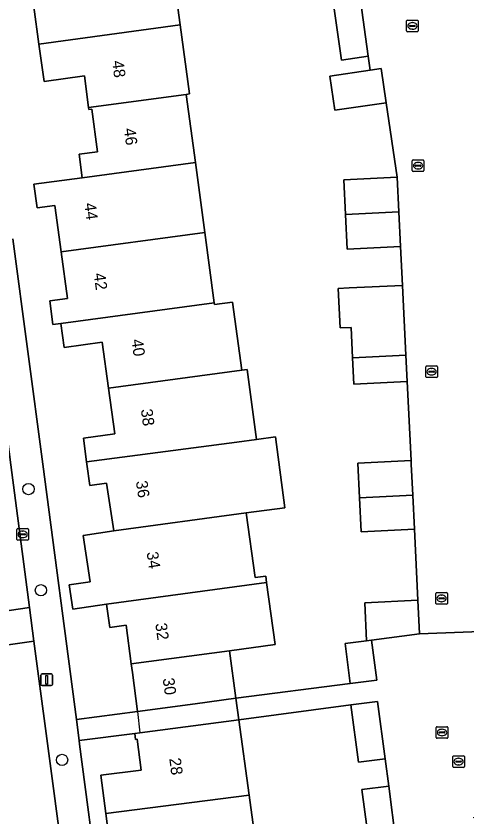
# Model space of a CAD drawing. Extents: x 161084 to 161928, y 385354 to 386522.
# Drawn here: x 161252.7 to 161291.6, y 385969.5 to 386038.7 of the extents above; entities that cross this region are included whole.
import ezdxf

# ---------------------------------------------------------------- set-up
doc = ezdxf.new("R2010")
doc.units = 0
for name, color, linetype in [('IMGEO_Boom', 7, 'Continuous'), ('IMGEO_Erf', 7, 'Continuous'), ('IMGEO_Kolk', 7, 'Continuous'), ('IMGEO_Lichtmast', 7, 'Continuous'), ('IMGEO_Muur', 7, 'Continuous'), ('IMGEO_Pand', 7, 'Continuous'), ('IMGEO_Pand_nummerreeks', 7, 'Continuous'), ('IMGEO_Pand_overbouw', 7, 'Continuous'), ('IMGEO_Rijbaan_lokaal_open', 7, 'Continuous'), ('IMGEO_Rioolput', 7, 'Continuous'), ('IMGEO_Voetpad_open', 7, 'Continuous')]:
    doc.layers.add(name, color=color, linetype=linetype)

msp = doc.modelspace()

# ---------------------------------------------------------------- linework, layer by layer
at = {"layer": 'IMGEO_Boom'}
for centre in [(161253.777, 385997.843), (161254.852, 385989.111), (161256.67, 385974.469)]:
    msp.add_circle(centre, 0.489, dxfattribs=at)
at = {"layer": 'IMGEO_Erf'}
for points in [[(161266.064, 386043.842), (161266.868, 386037.893), (161267.673, 386031.937), (161267.38, 386031.898), (161268.174, 386026.027), (161268.991, 386019.985), (161269.81, 386013.922), (161269.831, 386013.768), (161271.391, 386013.979), (161272.183, 386008.115), (161272.643, 386008.177), (161273.462, 386002.121), (161275.081, 386002.34), (161275.906, 385996.237), (161272.568, 385995.786), (161273.322, 385990.213), (161274.249, 385990.338), (161274.324, 385989.785), (161275.048, 385984.434), (161271.108, 385983.9), (161271.663, 385979.794), (161281.543, 385981.053), (161281.089, 385984.51), (161282.94, 385984.753), (161282.784, 385988.039), (161287.377, 385988.266), (161287.075, 385994.375), (161282.482, 385994.148), (161282.336, 385997.098), (161282.188, 386000.093), (161286.781, 386000.32), (161286.445, 386007.118), (161281.852, 386006.891), (161281.739, 386009.179), (161281.609, 386011.795), (161280.666, 386011.748), (161280.498, 386015.15), (161281.442, 386015.197), (161286.035, 386015.424), (161285.869, 386018.78), (161281.276, 386018.553), (161281.129, 386021.54), (161280.982, 386024.524), (161285.575, 386024.751), (161284.638, 386031.186), (161280.22, 386030.543), (161279.792, 386033.482), (161283.25, 386033.985), (161283.083, 386035.197), (161280.787, 386034.862), (161280.085, 386039.681)], [(161252.413, 386019.447), (161255.001, 386000), (161257.909, 385977.952), (161263.197, 385978.649), (161262.74, 385982.028), (161262.642, 385982.755), (161262.191, 385986.089), (161260.801, 385985.9), (161260.496, 385987.915), (161257.604, 385987.478), (161257.287, 385989.573), (161259.093, 385989.847), (161258.488, 385993.837), (161261.132, 385994.24), (161260.509, 385998.348), (161259.065, 385998.152), (161258.815, 386000), (161258.789, 386000.192), (161258.513, 386002.235), (161261.214, 386002.6), (161260.679, 386006.56), (161260.144, 386010.521), (161256.844, 386010.074), (161256.566, 386012.13), (161255.888, 386012.038), (161255.611, 386014.089), (161257.147, 386014.296), (161256.605, 386018.31), (161256.063, 386022.323), (161254.526, 386022.115), (161254.251, 386024.146), (161258.422, 386024.709), (161258.148, 386026.74), (161259.729, 386026.954), (161259.233, 386030.627), (161258.989, 386030.595), (161258.967, 386030.76), (161258.598, 386033.492), (161255.118, 386033.021), (161254.682, 386036.245), (161254.246, 386039.47)], [(161283.195, 385966.99), (161282.553, 385971.915), (161284.854, 385972.215), (161284.546, 385974.574), (161282.246, 385974.274), (161281.602, 385979.213), (161271.939, 385977.935), (161272.817, 385971.433), (161273.644, 385965.316)], [(161260.824, 385966.915), (161260.448, 385969.859), (161260.029, 385973.145), (161263.502, 385973.588), (161263.162, 385976.251), (161263.024, 385976.233), (161262.957, 385976.739), (161258.145, 385976.159), (161258.189, 385975.824), (161263.263, 385937.353)]]:
    msp.add_lwpolyline(points, dxfattribs=at)
at = {"layer": 'IMGEO_Kolk'}
for p, q in [((161286.402, 386037.389), (161286.402, 386038.241)), ((161286.477, 386038.315), (161287.329, 386038.315)), ((161286.661, 386037.809), (161286.661, 386037.821)), ((161286.704, 386037.858), (161287.102, 386037.858)), ((161286.89, 386038.095), (161286.915, 386038.095)), ((161287.145, 386037.821), (161287.145, 386037.809)), ((161287.403, 386038.241), (161287.403, 386037.389)), ((161287.329, 386037.315), (161286.477, 386037.315)), ((161287.099, 386037.772), (161286.701, 386037.772)), ((161286.913, 386037.535), (161286.888, 386037.535)), ((161286.89, 386025.327), (161286.89, 386026.179)), ((161286.965, 386026.253), (161287.817, 386026.253)), ((161287.891, 386026.179), (161287.891, 386025.327)), ((161287.149, 386025.747), (161287.149, 386025.759)), ((161287.587, 386025.71), (161287.189, 386025.71)), ((161287.192, 386025.796), (161287.59, 386025.796)), ((161287.401, 386025.473), (161287.376, 386025.473)), ((161287.378, 386026.033), (161287.403, 386026.033)), ((161287.633, 386025.759), (161287.633, 386025.747)), ((161287.817, 386025.253), (161286.965, 386025.253)), ((161288.056, 386007.542), (161288.056, 386008.394)), ((161288.131, 386008.468), (161288.983, 386008.468)), ((161288.544, 386008.248), (161288.569, 386008.248)), ((161289.057, 386008.394), (161289.057, 386007.542)), ((161288.983, 386007.468), (161288.131, 386007.468)), ((161288.315, 386007.962), (161288.315, 386007.974)), ((161288.753, 386007.925), (161288.355, 386007.925)), ((161288.358, 386008.011), (161288.756, 386008.011)), ((161288.567, 386007.688), (161288.542, 386007.688)), ((161288.799, 386007.974), (161288.799, 386007.962)), ((161252.773, 385993.505), (161252.773, 385994.357)), ((161252.848, 385994.431), (161253.7, 385994.431)), ((161253.774, 385994.357), (161253.774, 385993.505)), ((161253.032, 385993.925), (161253.032, 385993.937)), ((161253.47, 385993.888), (161253.072, 385993.888)), ((161253.075, 385993.974), (161253.473, 385993.974)), ((161253.284, 385993.651), (161253.259, 385993.651)), ((161253.261, 385994.211), (161253.286, 385994.211)), ((161253.516, 385993.937), (161253.516, 385993.925)), ((161253.7, 385993.431), (161252.848, 385993.431)), ((161288.918, 385987.982), (161288.918, 385988.834)), ((161288.993, 385988.908), (161289.845, 385988.908)), ((161289.919, 385988.834), (161289.919, 385987.982)), ((161289.177, 385988.402), (161289.177, 385988.414)), ((161289.615, 385988.365), (161289.217, 385988.365)), ((161289.22, 385988.451), (161289.618, 385988.451)), ((161289.429, 385988.128), (161289.404, 385988.128)), ((161289.406, 385988.688), (161289.431, 385988.688)), ((161289.661, 385988.414), (161289.661, 385988.402)), ((161289.845, 385987.908), (161288.993, 385987.908)), ((161288.957, 385976.414), (161288.957, 385977.266)), ((161289.032, 385977.34), (161289.884, 385977.34)), ((161289.445, 385977.12), (161289.47, 385977.12)), ((161289.958, 385977.266), (161289.958, 385976.414)), ((161289.884, 385976.34), (161289.032, 385976.34)), ((161289.216, 385976.834), (161289.216, 385976.846)), ((161289.654, 385976.797), (161289.256, 385976.797)), ((161289.259, 385976.883), (161289.657, 385976.883)), ((161289.468, 385976.56), (161289.443, 385976.56)), ((161289.7, 385976.846), (161289.7, 385976.834))]:
    msp.add_line(p, q, dxfattribs=at)
for points in [[(161286.402, 386037.389), (161286.402, 386038.241)], [(161286.477, 386038.315), (161287.329, 386038.315)], [(161287.403, 386038.241), (161287.403, 386037.389)], [(161287.329, 386037.315), (161286.477, 386037.315)], [(161286.89, 386025.327), (161286.89, 386026.179)], [(161286.965, 386026.253), (161287.817, 386026.253)], [(161287.891, 386026.179), (161287.891, 386025.327)], [(161287.817, 386025.253), (161286.965, 386025.253)], [(161288.056, 386007.542), (161288.056, 386008.394)], [(161288.131, 386008.468), (161288.983, 386008.468)], [(161289.057, 386008.394), (161289.057, 386007.542)], [(161288.983, 386007.468), (161288.131, 386007.468)], [(161252.773, 385993.505), (161252.773, 385994.357)], [(161252.848, 385994.431), (161253.7, 385994.431)], [(161253.774, 385994.357), (161253.774, 385993.505)], [(161253.7, 385993.431), (161252.848, 385993.431)], [(161288.918, 385987.982), (161288.918, 385988.834)], [(161288.993, 385988.908), (161289.845, 385988.908)], [(161289.919, 385988.834), (161289.919, 385987.982)], [(161289.845, 385987.908), (161288.993, 385987.908)], [(161288.957, 385976.414), (161288.957, 385977.266)], [(161289.032, 385977.34), (161289.884, 385977.34)], [(161289.958, 385977.266), (161289.958, 385976.414)], [(161289.884, 385976.34), (161289.032, 385976.34)]]:
    msp.add_lwpolyline(points, dxfattribs=at)
for centre, radius, start, end in [((161286.479, 386038.239), 0.0765, 91.55205, 178.44795), ((161286.479, 386038.239), 0.0765, 91.55205, 178.44795), ((161286.701, 386037.818), 0.0403, 85.87752, 175.75265), ((161286.698, 386037.808), 0.0366, 178.93798, 274.71019), ((161287.102, 386037.815), 0.043, 264.86636, 352.45326), ((161287.106, 386037.82), 0.0386, 1.73085, 96.63898), ((161287.327, 386038.239), 0.0765, 1.55205, 88.44795), ((161287.327, 386038.239), 0.0765, 1.55205, 88.44795), ((161286.479, 386037.391), 0.0765, 181.55205, 268.44795), ((161286.479, 386037.391), 0.0765, 181.55205, 268.44795), ((161287.327, 386037.391), 0.0765, 271.55205, 358.44795), ((161287.327, 386037.391), 0.0765, 271.55205, 358.44795), ((161286.967, 386026.177), 0.0765, 91.55205, 178.44795), ((161286.967, 386026.177), 0.0765, 91.55205, 178.44795), ((161287.815, 386026.177), 0.0765, 1.55205, 88.44795), ((161287.815, 386026.177), 0.0765, 1.55205, 88.44795), ((161287.189, 386025.756), 0.0403, 85.87752, 175.75265), ((161287.186, 386025.746), 0.0366, 178.93798, 274.71019), ((161287.59, 386025.753), 0.043, 264.86636, 352.45326), ((161287.594, 386025.758), 0.0386, 1.73085, 96.63898), ((161286.967, 386025.329), 0.0765, 181.55205, 268.44795), ((161286.967, 386025.329), 0.0765, 181.55205, 268.44795), ((161287.815, 386025.329), 0.0765, 271.55205, 358.44795), ((161287.815, 386025.329), 0.0765, 271.55205, 358.44795), ((161288.133, 386008.392), 0.0765, 91.55205, 178.44795), ((161288.133, 386008.392), 0.0765, 91.55205, 178.44795), ((161288.981, 386008.392), 0.0765, 1.55205, 88.44795), ((161288.981, 386008.392), 0.0765, 1.55205, 88.44795), ((161288.133, 386007.544), 0.0765, 181.55205, 268.44795), ((161288.133, 386007.544), 0.0765, 181.55205, 268.44795), ((161288.355, 386007.971), 0.0403, 85.87752, 175.75265), ((161288.352, 386007.961), 0.0366, 178.93798, 274.71019), ((161288.756, 386007.968), 0.043, 264.86636, 352.45326), ((161288.76, 386007.973), 0.0386, 1.73085, 96.63898), ((161288.981, 386007.544), 0.0765, 271.55205, 358.44795), ((161288.981, 386007.544), 0.0765, 271.55205, 358.44795), ((161252.85, 385994.355), 0.0765, 91.55205, 178.44795), ((161252.85, 385994.355), 0.0765, 91.55205, 178.44795), ((161253.698, 385994.355), 0.0765, 1.55205, 88.44795), ((161253.698, 385994.355), 0.0765, 1.55205, 88.44795), ((161253.072, 385993.934), 0.0403, 85.87752, 175.75265), ((161253.069, 385993.924), 0.0366, 178.93798, 274.71019), ((161253.473, 385993.931), 0.043, 264.86636, 352.45326), ((161253.477, 385993.936), 0.0386, 1.73085, 96.63898), ((161252.85, 385993.507), 0.0765, 181.55205, 268.44795), ((161252.85, 385993.507), 0.0765, 181.55205, 268.44795), ((161253.698, 385993.507), 0.0765, 271.55205, 358.44795), ((161253.698, 385993.507), 0.0765, 271.55205, 358.44795), ((161288.995, 385988.832), 0.0765, 91.55205, 178.44795), ((161288.995, 385988.832), 0.0765, 91.55205, 178.44795), ((161289.843, 385988.832), 0.0765, 1.55205, 88.44795), ((161289.843, 385988.832), 0.0765, 1.55205, 88.44795), ((161289.217, 385988.411), 0.0403, 85.87752, 175.75265), ((161289.214, 385988.401), 0.0366, 178.93798, 274.71019), ((161289.618, 385988.408), 0.043, 264.86636, 352.45326), ((161289.622, 385988.413), 0.0386, 1.73085, 96.63898), ((161288.995, 385987.984), 0.0765, 181.55205, 268.44795), ((161288.995, 385987.984), 0.0765, 181.55205, 268.44795), ((161289.843, 385987.984), 0.0765, 271.55205, 358.44795), ((161289.843, 385987.984), 0.0765, 271.55205, 358.44795), ((161289.034, 385977.264), 0.0765, 91.55205, 178.44795), ((161289.034, 385977.264), 0.0765, 91.55205, 178.44795), ((161289.882, 385977.264), 0.0765, 1.55205, 88.44795), ((161289.882, 385977.264), 0.0765, 1.55205, 88.44795), ((161289.034, 385976.416), 0.0765, 181.55205, 268.44795), ((161289.034, 385976.416), 0.0765, 181.55205, 268.44795), ((161289.256, 385976.843), 0.0403, 85.87752, 175.75265), ((161289.253, 385976.833), 0.0366, 178.93798, 274.71019), ((161289.657, 385976.84), 0.043, 264.86636, 352.45326), ((161289.661, 385976.845), 0.0386, 1.73085, 96.63898), ((161289.882, 385976.416), 0.0765, 271.55205, 358.44795), ((161289.882, 385976.416), 0.0765, 271.55205, 358.44795)]:
    msp.add_arc(centre, radius, start, end, dxfattribs=at)
for centre, major_axis, ratio, start_param, end_param in [((161286.889, 386037.815), (-0.387, 0.002), 0.722429, 4.712389, 7.853982), ((161286.914, 386037.815), (-0.39, 0.002), 0.717154, 1.570796, 4.712389), ((161287.377, 386025.753), (-0.387, 0.002), 0.722429, 4.712389, 7.853982), ((161287.402, 386025.753), (-0.39, 0.002), 0.717154, 1.570796, 4.712389), ((161288.543, 386007.968), (-0.387, 0.002), 0.722429, 4.712389, 7.853982), ((161288.568, 386007.968), (-0.39, 0.002), 0.717154, 1.570796, 4.712389), ((161253.26, 385993.931), (-0.387, 0.002), 0.722429, 4.712389, 7.853982), ((161253.285, 385993.931), (-0.39, 0.002), 0.717154, 1.570796, 4.712389), ((161289.405, 385988.408), (-0.387, 0.002), 0.722429, 4.712389, 7.853982), ((161289.43, 385988.408), (-0.39, 0.002), 0.717154, 1.570796, 4.712389), ((161289.444, 385976.84), (-0.387, 0.002), 0.722429, 4.712389, 7.853982), ((161289.469, 385976.84), (-0.39, 0.002), 0.717154, 1.570796, 4.712389)]:
    msp.add_ellipse(centre, major_axis=major_axis, ratio=ratio, start_param=start_param, end_param=end_param, dxfattribs=at)
at = {"layer": 'IMGEO_Lichtmast'}
for p, q in [((161254.953, 385981.887), (161255.743, 385981.887)), ((161255.743, 385981.887), (161254.953, 385981.887)), ((161254.853, 385980.987), (161254.853, 385981.787)), ((161254.853, 385981.787), (161254.853, 385980.987)), ((161255.843, 385981.787), (161255.843, 385980.987)), ((161255.843, 385980.987), (161255.843, 385981.787)), ((161255.743, 385980.887), (161254.953, 385980.887)), ((161254.953, 385980.887), (161255.743, 385980.887))]:
    msp.add_line(p, q, dxfattribs=at)
msp.add_lwpolyline([(161255.273, 385981.762), (161255.423, 385981.762), (161255.423, 385981.012), (161255.273, 385981.012), (161255.273, 385981.762)], dxfattribs=at)
for centre, start, end in [((161254.953, 385981.787), 90, 180), ((161254.953, 385981.787), 90, 180), ((161255.743, 385981.787), 0, 90), ((161255.743, 385981.787), 360, 90), ((161254.953, 385980.987), 180, 270), ((161254.953, 385980.987), 180, 270), ((161255.743, 385980.987), 270, 0), ((161255.743, 385980.987), 270, 0)]:
    msp.add_arc(centre, 0.1, start, end, dxfattribs=at)
at = {"layer": 'IMGEO_Muur'}
for points in [[(161284.638, 386031.186), (161285.575, 386024.751)], [(161285.869, 386018.78), (161286.035, 386015.424)], [(161286.445, 386007.118), (161286.781, 386000.32)], [(161287.075, 385994.375), (161287.377, 385988.266)]]:
    msp.add_lwpolyline(points, dxfattribs=at)
at = {"layer": 'IMGEO_Pand'}
for points in [[(161266.064, 386043.842), (161257.377, 386042.668), (161257.745, 386039.943), (161254.246, 386039.47), (161254.682, 386036.245), (161266.868, 386037.893)], [(161282.425, 386039.997), (161280.085, 386039.681), (161280.787, 386034.862), (161283.083, 386035.197)], [(161266.868, 386037.893), (161254.682, 386036.245), (161255.118, 386033.021), (161258.598, 386033.492), (161258.967, 386030.76), (161267.38, 386031.898), (161267.673, 386031.937)], [(161284.21, 386034.125), (161283.25, 386033.985), (161279.792, 386033.482), (161280.22, 386030.543), (161284.638, 386031.186)], [(161267.38, 386031.898), (161258.967, 386030.76), (161258.989, 386030.595), (161259.233, 386030.627), (161259.729, 386026.954), (161258.148, 386026.74), (161258.422, 386024.709), (161268.174, 386026.027)], [(161268.991, 386019.985), (161268.174, 386026.027), (161258.422, 386024.709), (161254.251, 386024.146), (161254.526, 386022.115), (161256.063, 386022.323), (161256.605, 386018.31)], [(161285.575, 386024.751), (161280.982, 386024.524), (161281.129, 386021.54), (161285.722, 386021.767)], [(161285.722, 386021.767), (161281.129, 386021.54), (161281.276, 386018.553), (161285.869, 386018.78)], [(161257.147, 386014.296), (161255.611, 386014.089), (161255.888, 386012.038), (161256.566, 386012.13), (161269.81, 386013.922), (161268.991, 386019.985), (161256.605, 386018.31)], [(161286.035, 386015.424), (161281.442, 386015.197), (161280.498, 386015.15), (161280.666, 386011.748), (161281.609, 386011.795), (161281.739, 386009.179), (161286.332, 386009.404)], [(161256.566, 386012.13), (161256.844, 386010.074), (161260.144, 386010.521), (161260.679, 386006.56), (161272.183, 386008.115), (161271.391, 386013.979), (161269.831, 386013.768), (161269.81, 386013.922)], [(161286.332, 386009.404), (161281.739, 386009.179), (161281.852, 386006.891), (161286.445, 386007.118)], [(161260.679, 386006.56), (161261.214, 386002.6), (161258.513, 386002.235), (161258.789, 386000.192), (161271.743, 386001.888), (161273.462, 386002.121), (161272.643, 386008.177), (161272.183, 386008.115)], [(161273.462, 386002.121), (161271.743, 386001.888), (161258.789, 386000.192), (161258.815, 386000), (161259.065, 385998.152), (161260.509, 385998.348), (161261.132, 385994.24), (161272.568, 385995.786), (161275.906, 385996.237), (161275.081, 386002.34)], [(161286.797, 386000), (161286.781, 386000.32), (161282.188, 386000.093), (161282.336, 385997.098), (161286.929, 385997.322)], [(161286.929, 385997.322), (161282.336, 385997.098), (161282.482, 385994.148), (161287.075, 385994.375)], [(161274.249, 385990.338), (161273.322, 385990.213), (161272.568, 385995.786), (161261.132, 385994.24), (161258.488, 385993.837), (161259.093, 385989.847), (161257.287, 385989.573), (161257.604, 385987.478), (161260.496, 385987.915), (161274.324, 385989.785)], [(161260.801, 385985.9), (161262.191, 385986.089), (161262.642, 385982.755), (161271.108, 385983.9), (161275.048, 385984.434), (161274.324, 385989.785), (161260.496, 385987.915)], [(161287.377, 385988.266), (161282.784, 385988.039), (161282.94, 385984.753), (161283.374, 385984.81), (161287.514, 385985.354)], [(161283.827, 385981.353), (161283.374, 385984.81), (161282.94, 385984.753), (161281.089, 385984.51), (161281.543, 385981.053)], [(161268.152, 385979.319), (161271.663, 385979.794), (161271.108, 385983.9), (161262.642, 385982.755), (161262.74, 385982.028), (161263.197, 385978.649)], [(161281.602, 385979.213), (161282.246, 385974.274), (161284.546, 385974.574), (161283.903, 385979.512)], [(161271.939, 385977.935), (161263.397, 385976.798), (161262.957, 385976.739), (161263.024, 385976.233), (161263.162, 385976.251), (161263.502, 385973.588), (161260.029, 385973.145), (161260.448, 385969.859), (161272.817, 385971.433)], [(161284.854, 385972.215), (161282.553, 385971.915), (161283.195, 385966.99), (161285.495, 385967.29), (161285.478, 385967.425)], [(161272.817, 385971.433), (161260.448, 385969.859), (161260.824, 385966.915), (161264.407, 385967.373), (161264.813, 385964.192), (161273.644, 385965.316)]]:
    msp.add_lwpolyline(points, close=True, dxfattribs=at)
at = {"layer": 'IMGEO_Pand_overbouw'}
msp.add_lwpolyline([(161271.663, 385979.794), (161268.152, 385979.319), (161263.197, 385978.649), (161263.397, 385976.798), (161271.939, 385977.935)], close=True, dxfattribs=at)
at = {"layer": 'IMGEO_Rijbaan_lokaal_open'}
for points in [[(161282.425, 386039.997), (161283.083, 386035.197), (161283.25, 386033.985), (161284.21, 386034.125), (161284.638, 386031.186), (161285.575, 386024.751), (161285.722, 386021.767), (161285.869, 386018.78), (161286.035, 386015.424), (161286.332, 386009.404), (161286.445, 386007.118), (161286.781, 386000.32), (161286.797, 386000), (161286.929, 385997.322), (161287.075, 385994.375), (161287.377, 385988.266), (161287.514, 385985.354), (161294.301, 385985.614)], [(161260.642, 385935.92), (161260.18, 385939.559), (161259.437, 385945.421), (161258.973, 385948.652), (161258.183, 385954.37), (161257.488, 385960.285), (161255.872, 385972.432), (161254.228, 385984.726), (161247.399, 385983.749), (161248.067, 385978.597), (161256.871, 385911.557)]]:
    msp.add_lwpolyline(points, dxfattribs=at)
for points in [[(161249.423, 386021.68), (161242.542, 386020.763), (161242.869, 386018.293), (161245.293, 386000), (161247.029, 385986.607), (161253.859, 385987.625), (161252.249, 385999.936)], [(161253.859, 385987.625), (161247.029, 385986.607), (161247.399, 385983.749), (161254.228, 385984.726)]]:
    msp.add_lwpolyline(points, close=True, dxfattribs=at)
at = {"layer": 'IMGEO_Rioolput'}
for p, q in [((161290.384, 385973.906), (161290.384, 385974.758)), ((161290.459, 385974.832), (161291.311, 385974.832)), ((161290.643, 385974.326), (161290.643, 385974.338)), ((161291.081, 385974.289), (161290.683, 385974.289)), ((161290.686, 385974.375), (161291.084, 385974.375)), ((161290.872, 385974.612), (161290.897, 385974.612)), ((161291.127, 385974.338), (161291.127, 385974.326)), ((161291.385, 385974.758), (161291.385, 385973.906)), ((161291.311, 385973.832), (161290.459, 385973.832)), ((161290.895, 385974.052), (161290.87, 385974.052))]:
    msp.add_line(p, q, dxfattribs=at)
for points in [[(161290.384, 385973.906), (161290.384, 385974.758)], [(161290.459, 385974.832), (161291.311, 385974.832)], [(161291.385, 385974.758), (161291.385, 385973.906)], [(161291.311, 385973.832), (161290.459, 385973.832)]]:
    msp.add_lwpolyline(points, dxfattribs=at)
for centre, radius, start, end in [((161290.461, 385974.756), 0.0765, 91.55205, 178.44795), ((161290.461, 385974.756), 0.0765, 91.55205, 178.44795), ((161290.683, 385974.335), 0.0403, 85.87752, 175.75265), ((161290.68, 385974.325), 0.0366, 178.93798, 274.71019), ((161291.084, 385974.332), 0.043, 264.86636, 352.45326), ((161291.088, 385974.337), 0.0386, 1.73085, 96.63898), ((161291.309, 385974.756), 0.0765, 1.55205, 88.44795), ((161291.309, 385974.756), 0.0765, 1.55205, 88.44795), ((161290.461, 385973.908), 0.0765, 181.55205, 268.44795), ((161290.461, 385973.908), 0.0765, 181.55205, 268.44795), ((161291.309, 385973.908), 0.0765, 271.55205, 358.44795), ((161291.309, 385973.908), 0.0765, 271.55205, 358.44795)]:
    msp.add_arc(centre, radius, start, end, dxfattribs=at)
for centre, major_axis, ratio, start_param, end_param in [((161290.871, 385974.332), (-0.387, 0.002), 0.722429, 4.712389, 7.853982), ((161290.896, 385974.332), (-0.39, 0.002), 0.717154, 1.570796, 4.712389)]:
    msp.add_ellipse(centre, major_axis=major_axis, ratio=ratio, start_param=start_param, end_param=end_param, dxfattribs=at)
at = {"layer": 'IMGEO_Voetpad_open'}
for points in [[(161247.158, 386038.91), (161247.627, 386035.348), (161249.06, 386024.426), (161249.423, 386021.68), (161252.249, 385999.936), (161253.859, 385987.625), (161254.228, 385984.726), (161255.872, 385972.432), (161257.488, 385960.285), (161258.183, 385954.37), (161258.973, 385948.652), (161259.437, 385945.421), (161260.18, 385939.559), (161260.642, 385935.92), (161262.973, 385917.539)], [(161269.725, 385886.874), (161263.568, 385935.025), (161263.263, 385937.353), (161258.189, 385975.824), (161258.145, 385976.159), (161257.909, 385977.952), (161255.001, 386000), (161252.413, 386019.447)], [(161292.155, 385969.501), (161295.087, 385969.634), (161294.922, 385973.062), (161297.389, 385973.184), (161305.601, 385973.537), (161305.517, 385975.241), (161297.303, 385974.924), (161294.836, 385974.802), (161294.592, 385979.679), (161294.475, 385982.095), (161294.301, 385985.614), (161287.514, 385985.354), (161283.374, 385984.81), (161283.827, 385981.353), (161281.543, 385981.053), (161271.663, 385979.794), (161271.939, 385977.935), (161281.602, 385979.213), (161283.903, 385979.512), (161284.546, 385974.574), (161284.854, 385972.215), (161285.478, 385967.425)]]:
    msp.add_lwpolyline(points, dxfattribs=at)
msp.add_lwpolyline([(161271.663, 385979.794), (161268.152, 385979.319), (161263.197, 385978.649), (161257.909, 385977.952), (161258.145, 385976.159), (161262.957, 385976.739), (161263.397, 385976.798), (161271.939, 385977.935)], close=True, dxfattribs=at)

# ---------------------------------------------------------------- texts
at = {"layer": 'IMGEO_Pand_nummerreeks'}
for s, rotation, p in [('48', 277.37949, (161260.989, 386034.767)), ('46', 277.68888, (161262.005, 386028.931)), ('44', 277.69094, (161258.584, 386022.483)), ('42', 277.69094, (161259.402, 386016.432)), ('40', 277.69317, (161262.66, 386010.721)), ('38', 277.69317, (161263.472, 386004.705)), ('36', 278.61707, (161263.035, 385998.502)), ('34', 278.61936, (161263.962, 385992.377)), ('32', 277.70055, (161264.715, 385986.227)), ('30', 277.70055, (161265.355, 385981.492)), ('28', 277.43678, (161265.92, 385974.589))]:
    msp.add_text(s, height=1, rotation=rotation, dxfattribs=at).set_placement(p)

doc.saveas('drawing.dxf')
